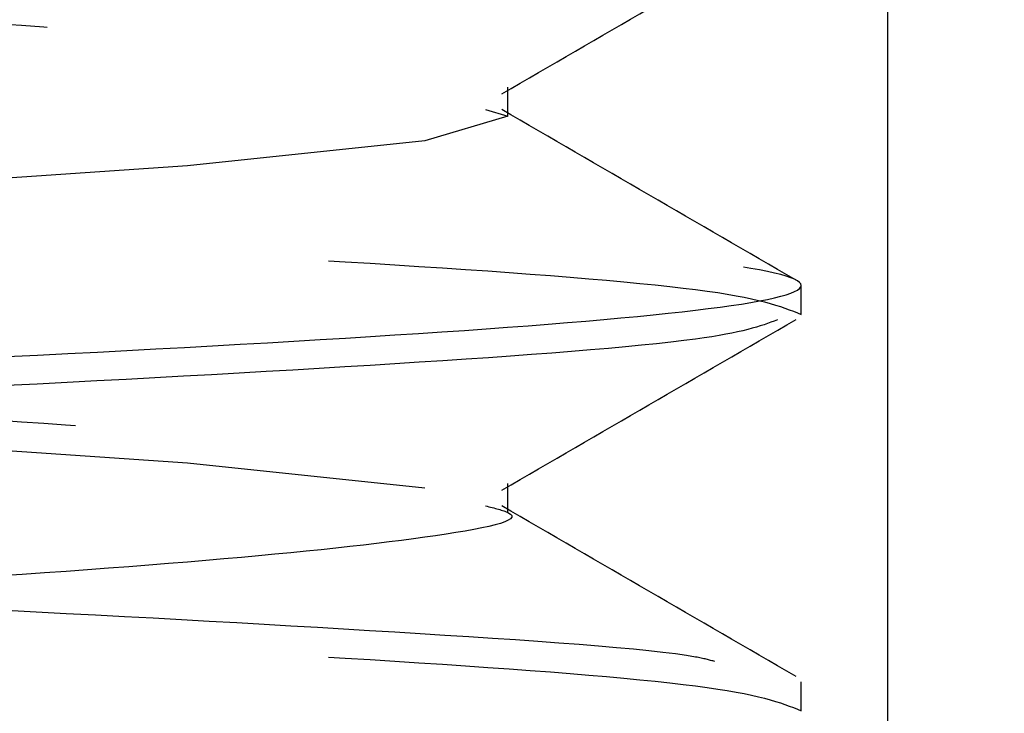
# Model space of a CAD drawing. Header units: inches. Extents: x 1907 to 2452, y -210 to -54.
# Tile 710 of 1056: x 2144.1262 to 2144.2149, y -176.6529 to -176.5904. Entities that reach past the tile are written whole.
import ezdxf

# ---------------------------------------------------------------- set-up
doc = ezdxf.new("R2010")
doc.units = ezdxf.units.IN
doc.header["$LTSCALE"] = 0.5
doc.header["$MEASUREMENT"] = 0
doc.linetypes.add('HIDDEN', pattern=[0.22499999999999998, 0.15, -0.075])
doc.layers.add('SID-M-H', color=4, linetype='HIDDEN')

msp = doc.modelspace()

# ---------------------------------------------------------------- linework, layer by layer
at = {"layer": 'SID-M-H'}
for p, q in [((2144.214886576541, -175.881832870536), (2144.214886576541, -177.411832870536)), ((2144.20440777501, -177.081832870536), (2144.20440777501, -176.211832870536)), ((2144.170176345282, -176.5990798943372), (2144.170176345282, -176.5964757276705)), ((2144.168164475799, -176.5984814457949), (2144.170176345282, -176.5990798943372)), ((2144.170176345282, -176.5990798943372), (2144.162672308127, -176.6013120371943)), ((2144.162672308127, -176.6013120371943), (2144.141302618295, -176.6035441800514)), ((2144.141302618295, -176.6035441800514), (2144.109320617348, -176.6057763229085)), ((2144.19659527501, -176.6169370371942), (2144.19659527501, -176.6143328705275)), ((2144.109320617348, -176.6280977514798), (2144.141302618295, -176.6303298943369)), ((2144.141302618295, -176.6303298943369), (2144.162672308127, -176.632562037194)), ((2144.170176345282, -176.6347941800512), (2144.170176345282, -176.6321900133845)), ((2144.162672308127, -176.632562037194), (2144.162672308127, -176.632562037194)), ((2144.19659527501, -176.6526513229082), (2144.19659527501, -176.6500471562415))]:
    msp.add_line(p, q, dxfattribs=at)
for points, knots in [([(2143.97499658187, -175.8292082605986), (2143.976194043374, -175.8297557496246), (2143.979018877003, -175.8310472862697), (2144.000392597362, -175.8330828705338), (2144.032802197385, -175.8353150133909), (2144.07161820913, -175.837547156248), (2144.110296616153, -175.8397792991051), (2144.143119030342, -175.8420114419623), (2144.165042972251, -175.8442435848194), (2144.172742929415, -175.8464757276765), (2144.165043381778, -175.8487078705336), (2144.143117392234, -175.8509400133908), (2144.110302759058, -175.8531721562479), (2144.071595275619, -175.855404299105), (2144.032887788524, -175.8576364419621), (2144.000073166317, -175.8598685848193), (2143.978147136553, -175.8621007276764), (2143.970447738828, -175.8643328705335), (2143.978147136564, -175.8665650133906), (2144.000073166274, -175.8687971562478), (2144.032887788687, -175.8710292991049), (2144.07159527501, -175.873261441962), (2144.110302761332, -175.8754935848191), (2144.143117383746, -175.8777257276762), (2144.165043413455, -175.8799578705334), (2144.172742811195, -175.8821900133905), (2144.165043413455, -175.8844221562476), (2144.143117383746, -175.8866542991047), (2144.110302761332, -175.8888864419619), (2144.07159527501, -175.891118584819), (2144.032887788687, -175.8933507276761), (2144.000073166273, -175.8955828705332), (2143.978147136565, -175.8978150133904), (2143.970447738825, -175.9000471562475), (2143.978147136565, -175.9022792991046), (2144.000073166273, -175.9045114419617), (2144.032887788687, -175.9067435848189), (2144.07159527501, -175.908975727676), (2144.110302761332, -175.9112078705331), (2144.143117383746, -175.9134400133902), (2144.165043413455, -175.9156721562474), (2144.172742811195, -175.9179042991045), (2144.165043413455, -175.9201364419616), (2144.143117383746, -175.9223685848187), (2144.110302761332, -175.9246007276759), (2144.07159527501, -175.926832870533), (2144.032887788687, -175.9290650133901), (2144.000073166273, -175.9312971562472), (2143.978147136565, -175.9335292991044), (2143.970447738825, -175.9357614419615), (2143.978147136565, -175.9379935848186), (2144.000073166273, -175.9402257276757), (2144.032887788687, -175.9424578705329), (2144.07159527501, -175.94469001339), (2144.110302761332, -175.9469221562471), (2144.143117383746, -175.9491542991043), (2144.165043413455, -175.9513864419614), (2144.172742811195, -175.9536185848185), (2144.165043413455, -175.9558507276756), (2144.143117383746, -175.9580828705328), (2144.110302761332, -175.9603150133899), (2144.07159527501, -175.962547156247), (2144.032887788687, -175.9647792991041), (2144.000073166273, -175.9670114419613), (2143.978147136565, -175.9692435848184), (2143.970447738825, -175.9714757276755), (2143.978147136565, -175.9737078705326), (2144.000073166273, -175.9759400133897), (2144.032887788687, -175.9781721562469), (2144.07159527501, -175.980404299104), (2144.110302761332, -175.9826364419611), (2144.143117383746, -175.9848685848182), (2144.165043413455, -175.9871007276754), (2144.172742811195, -175.9893328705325), (2144.165043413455, -175.9915650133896), (2144.143117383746, -175.9937971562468), (2144.110302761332, -175.9960292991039), (2144.07159527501, -175.998261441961), (2144.032887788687, -176.0004935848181), (2144.000073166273, -176.0027257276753), (2143.978147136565, -176.0049578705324), (2143.970447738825, -176.0071900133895), (2143.978147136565, -176.0094221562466), (2144.000073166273, -176.0116542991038), (2144.032887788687, -176.0138864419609), (2144.07159527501, -176.016118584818), (2144.110302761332, -176.0183507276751), (2144.143117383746, -176.0205828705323), (2144.165043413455, -176.0228150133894), (2144.172742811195, -176.0250471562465), (2144.165043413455, -176.0272792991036), (2144.143117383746, -176.0295114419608), (2144.110302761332, -176.0317435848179), (2144.07159527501, -176.033975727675), (2144.032887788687, -176.0362078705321), (2144.000073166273, -176.0384400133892), (2143.978147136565, -176.0406721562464), (2143.970447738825, -176.0429042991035), (2143.978147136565, -176.0451364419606), (2144.000073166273, -176.0473685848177), (2144.032887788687, -176.0496007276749), (2144.07159527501, -176.051832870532), (2144.110302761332, -176.0540650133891), (2144.143117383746, -176.0562971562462), (2144.165043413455, -176.0585292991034), (2144.172742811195, -176.0607614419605), (2144.165043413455, -176.0629935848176), (2144.143117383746, -176.0652257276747), (2144.110302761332, -176.0674578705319), (2144.07159527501, -176.069690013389), (2144.032887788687, -176.0719221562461), (2144.000073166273, -176.0741542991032), (2143.978147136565, -176.0763864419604), (2143.970447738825, -176.0786185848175), (2143.978147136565, -176.0808507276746), (2144.000073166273, -176.0830828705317), (2144.032887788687, -176.0853150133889), (2144.07159527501, -176.087547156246), (2144.110302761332, -176.0897792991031), (2144.143117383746, -176.0920114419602), (2144.165043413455, -176.0942435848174), (2144.172742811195, -176.0964757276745), (2144.165043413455, -176.0987078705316), (2144.143117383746, -176.1009400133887), (2144.110302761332, -176.1031721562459), (2144.07159527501, -176.105404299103), (2144.032887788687, -176.1076364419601), (2144.000073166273, -176.1098685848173), (2143.978147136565, -176.1121007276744), (2143.970447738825, -176.1143328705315), (2143.978147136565, -176.1165650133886), (2144.000073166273, -176.1187971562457), (2144.032887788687, -176.1210292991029), (2144.07159527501, -176.12326144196), (2144.110302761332, -176.1254935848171), (2144.143117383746, -176.1277257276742), (2144.165043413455, -176.1299578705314), (2144.172742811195, -176.1321900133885), (2144.165043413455, -176.1344221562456), (2144.143117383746, -176.1366542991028), (2144.110302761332, -176.1388864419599), (2144.07159527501, -176.141118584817), (2144.032887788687, -176.1433507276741), (2144.000073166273, -176.1455828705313), (2143.978147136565, -176.1478150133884), (2143.970447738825, -176.1500471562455), (2143.978147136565, -176.1522792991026), (2144.000073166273, -176.1545114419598), (2144.032887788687, -176.1567435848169), (2144.07159527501, -176.158975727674), (2144.110302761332, -176.1612078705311), (2144.143117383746, -176.1634400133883), (2144.165043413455, -176.1656721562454), (2144.172742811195, -176.1679042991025), (2144.165043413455, -176.1701364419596), (2144.143117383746, -176.1723685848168), (2144.110302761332, -176.1746007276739), (2144.07159527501, -176.176832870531), (2144.032887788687, -176.1790650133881), (2144.000073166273, -176.1812971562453), (2143.978147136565, -176.1835292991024), (2143.970447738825, -176.1857614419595), (2143.978147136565, -176.1879935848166), (2144.000073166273, -176.1902257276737), (2144.032887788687, -176.1924578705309), (2144.07159527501, -176.194690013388), (2144.110302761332, -176.1969221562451), (2144.143117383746, -176.1991542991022), (2144.165043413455, -176.2013864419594), (2144.172742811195, -176.2036185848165), (2144.165043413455, -176.2058507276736), (2144.143117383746, -176.2080828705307), (2144.110302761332, -176.2103150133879), (2144.07159527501, -176.212547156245), (2144.032887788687, -176.2147792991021), (2144.000073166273, -176.2170114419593), (2143.978147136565, -176.2192435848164), (2143.970447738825, -176.2214757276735), (2143.978147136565, -176.2237078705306), (2144.000073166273, -176.2259400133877), (2144.032887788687, -176.2281721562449), (2144.07159527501, -176.230404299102), (2144.110302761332, -176.2326364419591), (2144.143117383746, -176.2348685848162), (2144.165043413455, -176.2371007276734), (2144.172742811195, -176.2393328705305), (2144.165043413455, -176.2415650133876), (2144.143117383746, -176.2437971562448), (2144.110302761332, -176.2460292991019), (2144.07159527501, -176.248261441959), (2144.032887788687, -176.2504935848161), (2144.000073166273, -176.2527257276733), (2143.978147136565, -176.2549578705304), (2143.970447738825, -176.2571900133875), (2143.978147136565, -176.2594221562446), (2144.000073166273, -176.2616542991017), (2144.032887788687, -176.2638864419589), (2144.07159527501, -176.266118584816), (2144.110302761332, -176.2683507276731), (2144.143117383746, -176.2705828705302), (2144.165043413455, -176.2728150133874), (2144.172742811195, -176.2750471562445), (2144.165043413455, -176.2772792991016), (2144.143117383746, -176.2795114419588), (2144.110302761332, -176.2817435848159), (2144.07159527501, -176.283975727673), (2144.032887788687, -176.2862078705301), (2144.000073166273, -176.2884400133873), (2143.978147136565, -176.2906721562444), (2143.970447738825, -176.2929042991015), (2143.978147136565, -176.2951364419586), (2144.000073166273, -176.2973685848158), (2144.032887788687, -176.2996007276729), (2144.07159527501, -176.30183287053), (2144.110302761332, -176.3040650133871), (2144.143117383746, -176.3062971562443), (2144.165043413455, -176.3085292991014), (2144.172742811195, -176.3107614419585), (2144.165043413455, -176.3129935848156), (2144.143117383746, -176.3152257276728), (2144.110302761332, -176.3174578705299), (2144.07159527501, -176.319690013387), (2144.032887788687, -176.3219221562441), (2144.000073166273, -176.3241542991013), (2143.978147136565, -176.3263864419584), (2143.970447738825, -176.3286185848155), (2143.978147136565, -176.3308507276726), (2144.000073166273, -176.3330828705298), (2144.032887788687, -176.3353150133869), (2144.07159527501, -176.337547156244), (2144.110302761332, -176.3397792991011), (2144.143117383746, -176.3420114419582), (2144.165043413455, -176.3442435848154), (2144.172742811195, -176.3464757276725), (2144.165043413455, -176.3487078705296), (2144.143117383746, -176.3509400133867), (2144.110302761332, -176.3531721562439), (2144.07159527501, -176.355404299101), (2144.032887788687, -176.3576364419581), (2144.000073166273, -176.3598685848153), (2143.978147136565, -176.3621007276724), (2143.970447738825, -176.3643328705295), (2143.978147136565, -176.3665650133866), (2144.000073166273, -176.3687971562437), (2144.032887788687, -176.3710292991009), (2144.07159527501, -176.373261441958), (2144.110302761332, -176.3754935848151), (2144.143117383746, -176.3777257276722), (2144.165043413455, -176.3799578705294), (2144.172742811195, -176.3821900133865), (2144.165043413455, -176.3844221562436), (2144.143117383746, -176.3866542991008), (2144.110302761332, -176.3888864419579), (2144.07159527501, -176.391118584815), (2144.032887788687, -176.3933507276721), (2144.000073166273, -176.3955828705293), (2143.978147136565, -176.3978150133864), (2143.970447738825, -176.4000471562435), (2143.978147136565, -176.4022792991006), (2144.000073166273, -176.4045114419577), (2144.032887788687, -176.4067435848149), (2144.07159527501, -176.408975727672), (2144.110302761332, -176.4112078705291), (2144.143117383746, -176.4134400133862), (2144.165043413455, -176.4156721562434), (2144.172742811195, -176.4179042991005), (2144.165043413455, -176.4201364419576), (2144.143117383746, -176.4223685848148), (2144.110302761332, -176.4246007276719), (2144.07159527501, -176.426832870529), (2144.032887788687, -176.4290650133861), (2144.000073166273, -176.4312971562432), (2143.978147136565, -176.4335292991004), (2143.970447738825, -176.4357614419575), (2143.978147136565, -176.4379935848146), (2144.000073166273, -176.4402257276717), (2144.032887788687, -176.4424578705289), (2144.07159527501, -176.444690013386), (2144.110302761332, -176.4469221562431), (2144.143117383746, -176.4491542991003), (2144.165043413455, -176.4513864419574), (2144.172742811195, -176.4536185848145), (2144.165043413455, -176.4558507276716), (2144.143117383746, -176.4580828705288), (2144.110302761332, -176.4603150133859), (2144.07159527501, -176.462547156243), (2144.032887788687, -176.4647792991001), (2144.000073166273, -176.4670114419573), (2143.978147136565, -176.4692435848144), (2143.970447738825, -176.4714757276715), (2143.978147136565, -176.4737078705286), (2144.000073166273, -176.4759400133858), (2144.032887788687, -176.4781721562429), (2144.07159527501, -176.4804042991), (2144.110302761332, -176.4826364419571), (2144.143117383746, -176.4848685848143), (2144.165043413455, -176.4871007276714), (2144.172742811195, -176.4893328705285), (2144.165043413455, -176.4915650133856), (2144.143117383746, -176.4937971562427), (2144.110302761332, -176.4960292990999), (2144.07159527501, -176.498261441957), (2144.032887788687, -176.5004935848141), (2144.000073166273, -176.5027257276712), (2143.978147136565, -176.5049578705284), (2143.970447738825, -176.5071900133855), (2143.978147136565, -176.5094221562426), (2144.000073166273, -176.5116542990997), (2144.032887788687, -176.5138864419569), (2144.07159527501, -176.516118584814), (2144.110302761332, -176.5183507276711), (2144.143117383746, -176.5205828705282), (2144.165043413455, -176.5228150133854), (2144.172742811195, -176.5250471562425), (2144.165043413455, -176.5272792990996), (2144.143117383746, -176.5295114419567), (2144.110302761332, -176.5317435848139), (2144.07159527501, -176.533975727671), (2144.032887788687, -176.5362078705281), (2144.000073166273, -176.5384400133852), (2143.978147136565, -176.5406721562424), (2143.970447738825, -176.5429042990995), (2143.978147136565, -176.5451364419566), (2144.000073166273, -176.5473685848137), (2144.032887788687, -176.5496007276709), (2144.07159527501, -176.551832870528), (2144.110302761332, -176.5540650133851), (2144.143117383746, -176.5562971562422), (2144.165043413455, -176.5585292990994), (2144.172742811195, -176.5607614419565), (2144.165043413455, -176.5629935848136), (2144.143117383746, -176.5652257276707), (2144.110302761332, -176.5674578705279), (2144.07159527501, -176.569690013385), (2144.032887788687, -176.5719221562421), (2144.000073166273, -176.5741542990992), (2143.978147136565, -176.5763864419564), (2143.970447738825, -176.5786185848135), (2143.978147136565, -176.5808507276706), (2144.000073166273, -176.5830828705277), (2144.032887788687, -176.5853150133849), (2144.07159527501, -176.587547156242), (2144.110302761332, -176.5897792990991), (2144.143117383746, -176.5920114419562), (2144.165043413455, -176.5942435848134), (2144.172742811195, -176.5964757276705), (2144.165043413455, -176.5987078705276), (2144.143117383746, -176.6009400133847), (2144.110302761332, -176.6031721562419), (2144.07159527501, -176.605404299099), (2144.032887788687, -176.6076364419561), (2144.000073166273, -176.6098685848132), (2143.978147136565, -176.6121007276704), (2143.970447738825, -176.6143328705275), (2143.978147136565, -176.6165650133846), (2144.000073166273, -176.6187971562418), (2144.032887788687, -176.6210292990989), (2144.07159527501, -176.623261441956), (2144.110302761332, -176.6254935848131), (2144.143117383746, -176.6277257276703), (2144.165043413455, -176.6299578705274), (2144.172742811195, -176.6321900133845), (2144.165043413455, -176.6344221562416), (2144.143117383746, -176.6366542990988), (2144.110302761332, -176.6388864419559), (2144.07159527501, -176.641118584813), (2144.032887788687, -176.6433507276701), (2144.000073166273, -176.6455828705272), (2143.978147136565, -176.6478150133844), (2143.970447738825, -176.6500471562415), (2143.978147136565, -176.6522792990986), (2144.000073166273, -176.6545114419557), (2144.032887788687, -176.6567435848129), (2144.07159527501, -176.65897572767), (2144.110302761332, -176.6612078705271), (2144.143117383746, -176.6634400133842), (2144.165043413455, -176.6656721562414), (2144.172742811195, -176.6679042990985), (2144.165043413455, -176.6701364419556), (2144.143117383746, -176.6723685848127), (2144.110302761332, -176.6746007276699), (2144.07159527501, -176.676832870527), (2144.032887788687, -176.6790650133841), (2144.000073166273, -176.6812971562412), (2143.978147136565, -176.6835292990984), (2143.970447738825, -176.6857614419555), (2143.978147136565, -176.6879935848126), (2144.000073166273, -176.6902257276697), (2144.032887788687, -176.6924578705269), (2144.07159527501, -176.694690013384), (2144.110302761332, -176.6969221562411), (2144.143117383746, -176.6991542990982), (2144.165043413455, -176.7013864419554), (2144.172742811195, -176.7036185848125), (2144.165043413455, -176.7058507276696), (2144.143117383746, -176.7080828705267), (2144.110302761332, -176.7103150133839), (2144.07159527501, -176.712547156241), (2144.032887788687, -176.7147792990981), (2144.000073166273, -176.7170114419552), (2143.978147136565, -176.7192435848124), (2143.970447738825, -176.7214757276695), (2143.978147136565, -176.7237078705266), (2144.000073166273, -176.7259400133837), (2144.032887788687, -176.7281721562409), (2144.07159527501, -176.730404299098), (2144.110302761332, -176.7326364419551), (2144.143117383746, -176.7348685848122), (2144.165043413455, -176.7371007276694), (2144.172742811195, -176.7393328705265), (2144.165043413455, -176.7415650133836), (2144.143117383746, -176.7437971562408), (2144.110302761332, -176.7460292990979), (2144.07159527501, -176.748261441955), (2144.032887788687, -176.7504935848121), (2144.000073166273, -176.7527257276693), (2143.978147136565, -176.7549578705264), (2143.970447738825, -176.7571900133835), (2143.978147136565, -176.7594221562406), (2144.000073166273, -176.7616542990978), (2144.032887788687, -176.7638864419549), (2144.07159527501, -176.766118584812), (2144.110302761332, -176.7683507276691), (2144.143117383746, -176.7705828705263), (2144.165043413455, -176.7728150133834), (2144.172742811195, -176.7750471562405), (2144.165043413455, -176.7772792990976), (2144.143117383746, -176.7795114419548), (2144.110302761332, -176.7817435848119), (2144.07159527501, -176.783975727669), (2144.032887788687, -176.7862078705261), (2144.000073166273, -176.7884400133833), (2143.978147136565, -176.7906721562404), (2143.970447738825, -176.7929042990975), (2143.978147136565, -176.7951364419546), (2144.000073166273, -176.7973685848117), (2144.032887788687, -176.7996007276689), (2144.07159527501, -176.801832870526), (2144.110302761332, -176.8040650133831), (2144.143117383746, -176.8062971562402), (2144.165043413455, -176.8085292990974), (2144.172742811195, -176.8107614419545), (2144.165043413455, -176.8129935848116), (2144.143117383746, -176.8152257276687), (2144.110302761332, -176.8174578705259), (2144.07159527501, -176.819690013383), (2144.032887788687, -176.8219221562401), (2144.000073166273, -176.8241542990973), (2143.978147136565, -176.8263864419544), (2143.970447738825, -176.8286185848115), (2143.978147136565, -176.8308507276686), (2144.000073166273, -176.8330828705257), (2144.032887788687, -176.8353150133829), (2144.07159527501, -176.83754715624), (2144.110302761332, -176.8397792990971), (2144.143117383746, -176.8420114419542), (2144.165043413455, -176.8442435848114), (2144.172742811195, -176.8464757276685), (2144.165043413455, -176.8487078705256), (2144.143117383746, -176.8509400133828), (2144.110302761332, -176.8531721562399), (2144.07159527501, -176.855404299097), (2144.032887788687, -176.8576364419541), (2144.000073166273, -176.8598685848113), (2143.978147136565, -176.8621007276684), (2143.970447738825, -176.8643328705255), (2143.978147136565, -176.8665650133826), (2144.000073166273, -176.8687971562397), (2144.032887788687, -176.8710292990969), (2144.07159527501, -176.873261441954), (2144.110302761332, -176.8754935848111), (2144.143117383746, -176.8777257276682), (2144.165043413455, -176.8799578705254), (2144.172742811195, -176.8821900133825), (2144.165043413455, -176.8844221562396), (2144.143117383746, -176.8866542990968), (2144.110302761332, -176.8888864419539), (2144.07159527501, -176.891118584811), (2144.032887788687, -176.8933507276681), (2144.000073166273, -176.8955828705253), (2143.978147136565, -176.8978150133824), (2143.970447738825, -176.9000471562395), (2143.978147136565, -176.9022792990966), (2144.000073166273, -176.9045114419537), (2144.032887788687, -176.9067435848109), (2144.07159527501, -176.908975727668), (2144.110302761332, -176.9112078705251), (2144.143117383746, -176.9134400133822), (2144.165043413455, -176.9156721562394), (2144.172742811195, -176.9179042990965), (2144.165043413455, -176.9201364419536), (2144.143117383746, -176.9223685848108), (2144.110302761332, -176.9246007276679), (2144.07159527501, -176.926832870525), (2144.032887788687, -176.9290650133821), (2144.000073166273, -176.9312971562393), (2143.978147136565, -176.9335292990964), (2143.970447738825, -176.9357614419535), (2143.978147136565, -176.9379935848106), (2144.000073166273, -176.9402257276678), (2144.032887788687, -176.9424578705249), (2144.07159527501, -176.944690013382), (2144.110302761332, -176.9469221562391), (2144.143117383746, -176.9491542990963), (2144.165043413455, -176.9513864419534), (2144.172742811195, -176.9536185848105), (2144.165043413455, -176.9558507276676), (2144.143117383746, -176.9580828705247), (2144.110302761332, -176.9603150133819), (2144.07159527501, -176.962547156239), (2144.032887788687, -176.9647792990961), (2144.000073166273, -176.9670114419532), (2143.978147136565, -176.9692435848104), (2143.970447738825, -176.9714757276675), (2143.978147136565, -176.9737078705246), (2144.000073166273, -176.9759400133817), (2144.032887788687, -176.9781721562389), (2144.07159527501, -176.980404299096), (2144.110302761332, -176.9826364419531), (2144.143117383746, -176.9848685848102), (2144.165043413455, -176.9871007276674), (2144.172742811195, -176.9893328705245), (2144.165043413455, -176.9915650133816), (2144.143117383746, -176.9937971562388), (2144.110302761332, -176.9960292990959), (2144.07159527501, -176.998261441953), (2144.032887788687, -177.0004935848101), (2144.000073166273, -177.0027257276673), (2143.978147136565, -177.0049578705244), (2143.970447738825, -177.0071900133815), (2143.978147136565, -177.0094221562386), (2144.000073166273, -177.0116542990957), (2144.032887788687, -177.0138864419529), (2144.07159527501, -177.01611858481), (2144.110302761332, -177.0183507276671), (2144.143117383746, -177.0205828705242), (2144.165043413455, -177.0228150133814), (2144.172742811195, -177.0250471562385), (2144.165043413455, -177.0272792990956), (2144.143117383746, -177.0295114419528), (2144.110302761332, -177.0317435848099), (2144.07159527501, -177.033975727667), (2144.032887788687, -177.0362078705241), (2144.000073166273, -177.0384400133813), (2143.978147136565, -177.0406721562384), (2143.970447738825, -177.0429042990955), (2143.978147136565, -177.0451364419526), (2144.000073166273, -177.0473685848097), (2144.032887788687, -177.0496007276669), (2144.07159527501, -177.051832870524), (2144.110302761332, -177.0540650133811), (2144.143117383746, -177.0562971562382), (2144.165043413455, -177.0585292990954), (2144.172742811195, -177.0607614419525), (2144.165043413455, -177.0629935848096), (2144.143117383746, -177.0652257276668), (2144.110302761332, -177.0674578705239), (2144.07159527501, -177.069690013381), (2144.032887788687, -177.0719221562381), (2144.000073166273, -177.0741542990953), (2143.978147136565, -177.0763864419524), (2143.970447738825, -177.0786185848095), (2143.978147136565, -177.0808507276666), (2144.000073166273, -177.0830828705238), (2144.032887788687, -177.0853150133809), (2144.07159527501, -177.087547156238), (2144.110302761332, -177.0897792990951), (2144.143117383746, -177.0920114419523), (2144.165043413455, -177.0942435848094), (2144.172742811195, -177.0964757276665), (2144.165043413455, -177.0987078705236), (2144.143117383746, -177.1009400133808), (2144.110302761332, -177.1031721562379), (2144.07159527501, -177.105404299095), (2144.032887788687, -177.1076364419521), (2144.000073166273, -177.1098685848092), (2143.978147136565, -177.1121007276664), (2143.970447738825, -177.1143328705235), (2143.978147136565, -177.1165650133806), (2144.000073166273, -177.1187971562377), (2144.032887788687, -177.1210292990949), (2144.07159527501, -177.123261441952), (2144.110302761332, -177.1254935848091), (2144.143117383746, -177.1277257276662), (2144.165043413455, -177.1299578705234), (2144.172742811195, -177.1321900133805), (2144.165043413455, -177.1344221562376), (2144.143117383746, -177.1366542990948), (2144.110302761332, -177.1388864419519), (2144.07159527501, -177.141118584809), (2144.032887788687, -177.1433507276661), (2144.000073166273, -177.1455828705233), (2143.978147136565, -177.1478150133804), (2143.970447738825, -177.1500471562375), (2143.978147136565, -177.1522792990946), (2144.000073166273, -177.1545114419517), (2144.032887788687, -177.1567435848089), (2144.07159527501, -177.158975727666), (2144.110302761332, -177.1612078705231), (2144.143117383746, -177.1634400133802), (2144.165043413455, -177.1656721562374), (2144.172742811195, -177.1679042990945), (2144.165043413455, -177.1701364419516), (2144.143117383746, -177.1723685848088), (2144.110302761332, -177.1746007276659), (2144.07159527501, -177.176832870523), (2144.032887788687, -177.1790650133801), (2144.000073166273, -177.1812971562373), (2143.978147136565, -177.1835292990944), (2143.970447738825, -177.1857614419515), (2143.978147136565, -177.1879935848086), (2144.000073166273, -177.1902257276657), (2144.032887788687, -177.1924578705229), (2144.07159527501, -177.19469001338), (2144.110302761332, -177.1969221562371), (2144.143117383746, -177.1991542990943), (2144.165043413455, -177.2013864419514), (2144.172742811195, -177.2036185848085), (2144.165043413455, -177.2058507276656), (2144.143117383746, -177.2080828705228), (2144.110302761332, -177.2103150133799), (2144.07159527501, -177.212547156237), (2144.032887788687, -177.2147792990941), (2144.000073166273, -177.2170114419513), (2143.978147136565, -177.2192435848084), (2143.970447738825, -177.2214757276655), (2143.978147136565, -177.2237078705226), (2144.000073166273, -177.2259400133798), (2144.032887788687, -177.2281721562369), (2144.07159527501, -177.230404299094), (2144.110302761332, -177.2326364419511), (2144.143117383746, -177.2348685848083), (2144.165043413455, -177.2371007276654), (2144.172742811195, -177.2393328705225), (2144.165043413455, -177.2415650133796), (2144.143117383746, -177.2437971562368), (2144.110302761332, -177.2460292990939), (2144.07159527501, -177.248261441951), (2144.032887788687, -177.2504935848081), (2144.000073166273, -177.2527257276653), (2143.978147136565, -177.2549578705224), (2143.970447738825, -177.2571900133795), (2143.978147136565, -177.2594221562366), (2144.000073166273, -177.2616542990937), (2144.032887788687, -177.2638864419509), (2144.07159527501, -177.266118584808), (2144.110302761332, -177.2683507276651), (2144.143117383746, -177.2705828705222), (2144.165043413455, -177.2728150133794), (2144.172742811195, -177.2750471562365), (2144.165043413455, -177.2772792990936), (2144.143117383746, -177.2795114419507), (2144.110302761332, -177.2817435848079), (2144.07159527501, -177.283975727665), (2144.032887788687, -177.2862078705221), (2144.000073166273, -177.2884400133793), (2143.978147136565, -177.2906721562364), (2143.970447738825, -177.2929042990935), (2143.978147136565, -177.2951364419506), (2144.000073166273, -177.2973685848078), (2144.032887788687, -177.2996007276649), (2144.07159527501, -177.301832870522), (2144.110302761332, -177.3040650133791), (2144.143117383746, -177.3062971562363), (2144.165043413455, -177.3085292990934), (2144.172742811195, -177.3107614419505), (2144.165043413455, -177.3129935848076), (2144.143117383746, -177.3152257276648), (2144.110302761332, -177.3174578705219), (2144.07159527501, -177.319690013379), (2144.032887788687, -177.3219221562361), (2144.000073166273, -177.3241542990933), (2143.978147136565, -177.3263864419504), (2143.970447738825, -177.3286185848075), (2143.978147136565, -177.3308507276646), (2144.000073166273, -177.3330828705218), (2144.032887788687, -177.3353150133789), (2144.07159527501, -177.337547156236), (2144.110302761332, -177.3397792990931), (2144.143117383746, -177.3420114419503), (2144.165043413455, -177.3442435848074), (2144.172742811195, -177.3464757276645), (2144.165043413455, -177.3487078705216), (2144.143117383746, -177.3509400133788), (2144.110302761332, -177.3531721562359), (2144.07159527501, -177.355404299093), (2144.032887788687, -177.3576364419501), (2144.000073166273, -177.3598685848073), (2143.978147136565, -177.3621007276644), (2143.970447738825, -177.3643328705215), (2143.978147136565, -177.3665650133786), (2144.000073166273, -177.3687971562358), (2144.032887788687, -177.3710292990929), (2144.07159527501, -177.37326144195), (2144.110302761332, -177.3754935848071), (2144.143117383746, -177.3777257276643), (2144.165043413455, -177.3799578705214), (2144.172742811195, -177.3821900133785), (2144.165043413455, -177.3844221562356), (2144.143117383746, -177.3866542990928), (2144.110302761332, -177.3888864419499), (2144.07159527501, -177.391118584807), (2144.032887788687, -177.3933507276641), (2144.000073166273, -177.3955828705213), (2143.978147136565, -177.3978150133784), (2143.970447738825, -177.4000471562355), (2143.978147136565, -177.4022792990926), (2144.000073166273, -177.4045114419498), (2144.032887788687, -177.4067435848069), (2144.07159527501, -177.408975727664), (2144.110302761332, -177.4112078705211), (2144.143117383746, -177.4134400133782), (2144.165043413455, -177.4156721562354), (2144.172742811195, -177.4179042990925), (2144.165043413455, -177.4201364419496), (2144.143117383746, -177.4223685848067), (2144.110302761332, -177.4246007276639), (2144.07159527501, -177.426832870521), (2144.032887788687, -177.4290650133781), (2144.000073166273, -177.4312971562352), (2143.978147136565, -177.4335292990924), (2143.970447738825, -177.4357614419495), (2143.978147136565, -177.4379935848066), (2144.000073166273, -177.4402257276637), (2144.032887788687, -177.4424578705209), (2144.07159527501, -177.444690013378), (2144.110302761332, -177.4469221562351), (2144.143117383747, -177.4491542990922), (2144.165043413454, -177.4513864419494), (2144.172742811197, -177.4536185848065), (2144.165043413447, -177.4558507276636), (2144.143117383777, -177.4580828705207), (2144.110302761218, -177.460315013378), (2144.071595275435, -177.4625471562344), (2144.032887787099, -177.4647792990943), (2144.000073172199, -177.4670114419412), (2143.97814711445, -177.4692435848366), (2143.970447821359, -177.4714757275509), (2143.978146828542, -177.473707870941), (2144.000074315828, -177.4759400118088), (2144.032883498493, -177.4781721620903), (2144.071611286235, -177.4804042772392), (2144.110243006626, -177.482636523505), (2144.143340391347, -177.4848682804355), (2144.164211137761, -177.4871018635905), (2144.172991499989, -177.4887818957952), (2144.168837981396, -177.4897264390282), (2144.16797199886, -177.4899233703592)], [0, 0, 0, 0, 0.0009890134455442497, 0.002333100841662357, 0.003677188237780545, 0.005021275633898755, 0.006365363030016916, 0.007709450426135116, 0.009053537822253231, 0.01039762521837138, 0.01174171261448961, 0.01308580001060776, 0.01442988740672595, 0.0157739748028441, 0.01711806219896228, 0.01846214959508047, 0.01980623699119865, 0.02115032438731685, 0.02249441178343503, 0.02383849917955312, 0.0251825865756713, 0.02652667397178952, 0.02787076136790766, 0.02921484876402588, 0.03055893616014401, 0.03190302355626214, 0.03324711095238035, 0.03459119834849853, 0.03593528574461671, 0.03727937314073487, 0.03862346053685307, 0.03996754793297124, 0.04131163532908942, 0.04265572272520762, 0.04399981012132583, 0.0453438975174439, 0.04668798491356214, 0.0480320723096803, 0.04937615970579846, 0.05072024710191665, 0.05206433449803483, 0.05340842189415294, 0.05475250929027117, 0.05609659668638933, 0.05744068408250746, 0.05878477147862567, 0.0601288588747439, 0.06147294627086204, 0.06281703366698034, 0.06416112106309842, 0.06550520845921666, 0.0668492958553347, 0.06819338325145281, 0.06953747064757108, 0.07088155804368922, 0.07222564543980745, 0.0735697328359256, 0.07491382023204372, 0.07625790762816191, 0.07760199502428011, 0.07894608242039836, 0.08029016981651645, 0.08163425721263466, 0.08297834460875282, 0.084322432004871, 0.0856665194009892, 0.08701060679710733, 0.08835469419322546, 0.08969878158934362, 0.09104286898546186, 0.09238695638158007, 0.09373104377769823, 0.09507513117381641, 0.09641921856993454, 0.09776330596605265, 0.09910739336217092, 0.1004514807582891, 0.1017955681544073, 0.1031396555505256, 0.1044837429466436, 0.1058278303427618, 0.10717191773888, 0.108516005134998, 0.1098600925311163, 0.1112041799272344, 0.1125482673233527, 0.1138923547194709, 0.115236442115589, 0.1165805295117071, 0.1179246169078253, 0.1192687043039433, 0.1206127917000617, 0.1219568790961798, 0.1233009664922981, 0.1246450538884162, 0.1259891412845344, 0.1273332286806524, 0.1286773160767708, 0.130021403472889, 0.1313654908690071, 0.1327095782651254, 0.1340536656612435, 0.1353977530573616, 0.1367418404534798, 0.1380859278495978, 0.1394300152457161, 0.1407741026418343, 0.1421181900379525, 0.1434622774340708, 0.1448063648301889, 0.146150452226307, 0.1474945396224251, 0.1488386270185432, 0.1501827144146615, 0.1515268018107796, 0.1528708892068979, 0.1542149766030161, 0.1555590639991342, 0.1569031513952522, 0.1582472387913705, 0.1595913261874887, 0.1609354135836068, 0.1622795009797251, 0.1636235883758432, 0.1649676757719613, 0.1663117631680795, 0.1676558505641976, 0.1689999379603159, 0.170344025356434, 0.1716881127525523, 0.1730322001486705, 0.1743762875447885, 0.1757203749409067, 0.1770644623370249, 0.1784085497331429, 0.1797526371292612, 0.1810967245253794, 0.1824408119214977, 0.1837848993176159, 0.185128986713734, 0.186473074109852, 0.1878171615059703, 0.1891612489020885, 0.1905053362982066, 0.1918494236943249, 0.193193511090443, 0.1945375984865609, 0.1958816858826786, 0.1972257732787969, 0.1985698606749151, 0.1999139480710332, 0.2012580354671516, 0.2026021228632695, 0.203946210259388, 0.2052902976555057, 0.2066343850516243, 0.2079784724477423, 0.2093225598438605, 0.2106666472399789, 0.2120107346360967, 0.2133548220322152, 0.2146989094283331, 0.2160429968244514, 0.2173870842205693, 0.2187311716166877, 0.2200752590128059, 0.2214193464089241, 0.2227634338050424, 0.2241075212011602, 0.2254516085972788, 0.2267956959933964, 0.2281397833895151, 0.229483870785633, 0.2308279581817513, 0.2321720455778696, 0.2335161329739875, 0.2348602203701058, 0.2362043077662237, 0.2375483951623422, 0.2388924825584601, 0.2402365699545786, 0.2415806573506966, 0.2429247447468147, 0.244268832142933, 0.2456129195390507, 0.2469570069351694, 0.2483010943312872, 0.2496451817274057, 0.2509892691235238, 0.2523333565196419, 0.2536774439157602, 0.2550215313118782, 0.2563656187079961, 0.2577097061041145, 0.2590537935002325, 0.2603978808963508, 0.2617419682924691, 0.2630860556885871, 0.2644301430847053, 0.2657742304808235, 0.2671183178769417, 0.2684624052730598, 0.2698064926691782, 0.2711505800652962, 0.2724946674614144, 0.2738387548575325, 0.2751828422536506, 0.2765269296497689, 0.277871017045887, 0.2792151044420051, 0.2805591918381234, 0.2819032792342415, 0.2832473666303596, 0.284591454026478, 0.2859355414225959, 0.2872796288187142, 0.2886237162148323, 0.2899678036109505, 0.2913118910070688, 0.2926559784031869, 0.2940000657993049, 0.2953441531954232, 0.2966882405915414, 0.2980323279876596, 0.2993764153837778, 0.3007205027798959, 0.3020645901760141, 0.3034086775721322, 0.3047527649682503, 0.3060968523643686, 0.3074409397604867, 0.3087850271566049, 0.3101291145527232, 0.3114732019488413, 0.3128172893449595, 0.3141613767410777, 0.3155054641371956, 0.316849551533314, 0.318193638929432, 0.3195377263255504, 0.3208818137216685, 0.3222259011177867, 0.3235699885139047, 0.3249140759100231, 0.3262581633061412, 0.3276022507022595, 0.3289463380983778, 0.3302904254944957, 0.3316345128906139, 0.332978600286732, 0.33432268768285, 0.3356667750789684, 0.3370108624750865, 0.3383549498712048, 0.339699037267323, 0.3410431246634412, 0.3423872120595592, 0.3437312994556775, 0.3450753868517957, 0.3464194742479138, 0.3477635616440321, 0.3491076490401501, 0.3504517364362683, 0.3517958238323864, 0.3531399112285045, 0.3544839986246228, 0.355828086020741, 0.3571721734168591, 0.3585162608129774, 0.3598603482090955, 0.3612044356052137, 0.3625485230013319, 0.3638926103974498, 0.3652366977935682, 0.3665807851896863, 0.3679248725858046, 0.3692689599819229, 0.370613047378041, 0.3719571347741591, 0.3733012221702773, 0.3746453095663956, 0.3759893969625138, 0.377333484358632, 0.3786775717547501, 0.3800216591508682, 0.3813657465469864, 0.3827098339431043, 0.3840539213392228, 0.3853980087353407, 0.3867420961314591, 0.3880861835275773, 0.3894302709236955, 0.3907743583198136, 0.3921184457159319, 0.3934625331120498, 0.3948066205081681, 0.3961507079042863, 0.3974947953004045, 0.3988388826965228, 0.4001829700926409, 0.4015270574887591, 0.4028711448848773, 0.4042152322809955, 0.4055593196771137, 0.406903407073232, 0.40824749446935, 0.4095915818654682, 0.4109356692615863, 0.4122797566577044, 0.4136238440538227, 0.4149679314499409, 0.416312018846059, 0.4176561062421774, 0.4190001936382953, 0.4203442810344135, 0.4216883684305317, 0.4230324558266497, 0.4243765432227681, 0.4257206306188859, 0.4270647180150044, 0.4284088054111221, 0.4297528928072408, 0.4310969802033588, 0.4324410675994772, 0.4337851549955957, 0.4351292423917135, 0.4364733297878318, 0.4378174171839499, 0.439161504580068, 0.4405055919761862, 0.4418496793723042, 0.4431937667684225, 0.4445378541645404, 0.445881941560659, 0.4472260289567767, 0.4485701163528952, 0.4499142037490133, 0.4512582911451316, 0.45260237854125, 0.4539464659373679, 0.4552905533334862, 0.4566346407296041, 0.4579787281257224, 0.4593228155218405, 0.4606669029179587, 0.462010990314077, 0.4633550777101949, 0.4646991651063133, 0.4660432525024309, 0.4673873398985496, 0.4687314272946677, 0.470075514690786, 0.4714196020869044, 0.4727636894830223, 0.4741077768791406, 0.4754518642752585, 0.4767959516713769, 0.478140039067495, 0.4794841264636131, 0.4808282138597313, 0.4821723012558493, 0.4835163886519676, 0.4848604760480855, 0.486204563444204, 0.4875486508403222, 0.4888927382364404, 0.4902368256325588, 0.4915809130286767, 0.4929250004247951, 0.4942690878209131, 0.4956131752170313, 0.4969572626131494, 0.4983013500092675, 0.4996454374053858, 0.5009895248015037, 0.5023336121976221, 0.5036776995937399, 0.5050217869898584, 0.5063658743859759, 0.5077099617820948, 0.5090540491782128, 0.5103981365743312, 0.5117422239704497, 0.5130863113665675, 0.5144303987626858, 0.5157744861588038, 0.5171185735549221, 0.5184626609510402, 0.5198067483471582, 0.5211508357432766, 0.5224949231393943, 0.5238390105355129, 0.5251830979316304, 0.5265271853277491, 0.5278712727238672, 0.5292153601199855, 0.530559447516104, 0.5319035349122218, 0.5332476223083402, 0.534591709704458, 0.5359357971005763, 0.5372798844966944, 0.5386239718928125, 0.5399680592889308, 0.5413121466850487, 0.5426562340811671, 0.5440003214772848, 0.5453444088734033, 0.5466884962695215, 0.5480325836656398, 0.5493766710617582, 0.5507207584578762, 0.5520648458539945, 0.5534089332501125, 0.5547530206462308, 0.5560971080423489, 0.5574411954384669, 0.5587852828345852, 0.5601293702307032, 0.5614734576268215, 0.5628175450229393, 0.5641616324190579, 0.5655057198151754, 0.5668498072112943, 0.5681938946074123, 0.5695379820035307, 0.570882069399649, 0.5722261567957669, 0.5735702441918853, 0.5749143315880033, 0.5762584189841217, 0.5776025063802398, 0.5789465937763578, 0.5802906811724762, 0.581634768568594, 0.5829788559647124, 0.5843229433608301, 0.5856670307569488, 0.587011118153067, 0.5883552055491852, 0.5896992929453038, 0.5910433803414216, 0.5923874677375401, 0.5937315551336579, 0.5950756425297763, 0.5964197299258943, 0.5977638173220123, 0.5991079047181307, 0.6004519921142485, 0.601796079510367, 0.6031401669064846, 0.6044842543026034, 0.6058283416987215, 0.6071724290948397, 0.6085165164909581, 0.6098606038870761, 0.6112046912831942, 0.6125487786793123, 0.6138928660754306, 0.6152369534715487, 0.6165810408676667, 0.6179251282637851, 0.6192692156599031, 0.6206133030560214, 0.6219573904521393, 0.6233014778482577, 0.6246455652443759, 0.625989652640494, 0.6273337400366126, 0.6286778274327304, 0.6300219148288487, 0.6313660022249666, 0.632710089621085, 0.6340541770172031, 0.6353982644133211, 0.6367423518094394, 0.6380864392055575, 0.6394305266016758, 0.6407746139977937, 0.6421187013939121, 0.6434627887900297, 0.6448068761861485, 0.6461509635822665, 0.6474950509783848, 0.6488391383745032, 0.650183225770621, 0.6515273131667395, 0.6528714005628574, 0.6542154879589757, 0.6555595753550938, 0.656903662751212, 0.6582477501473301, 0.659591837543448, 0.6609359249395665, 0.6622800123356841, 0.6636240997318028, 0.6649681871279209, 0.6663122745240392, 0.6676563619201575, 0.6690004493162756, 0.6703445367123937, 0.6716886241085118, 0.6730327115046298, 0.6743767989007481, 0.6757208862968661, 0.6770649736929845, 0.6784090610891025, 0.6797531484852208, 0.6810972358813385, 0.6824413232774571, 0.6837854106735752, 0.6851294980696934, 0.6864735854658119, 0.6878176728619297, 0.6891617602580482, 0.6905058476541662, 0.6918499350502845, 0.6931940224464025, 0.6945381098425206, 0.6958821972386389, 0.6972262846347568, 0.6985703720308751, 0.6999144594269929, 0.7012585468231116, 0.7026026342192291, 0.7039467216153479, 0.7052908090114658, 0.7066348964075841, 0.7079789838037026, 0.7093230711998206, 0.7106671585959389, 0.7120112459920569, 0.713355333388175, 0.7146994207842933, 0.7160435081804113, 0.7173875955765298, 0.7187316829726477, 0.7200757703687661, 0.7214198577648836, 0.7227639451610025, 0.7241080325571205, 0.7254521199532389, 0.7267962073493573, 0.7281402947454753, 0.7294843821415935, 0.7308284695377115, 0.7321725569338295, 0.7335166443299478, 0.7348607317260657, 0.7362048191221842, 0.7375489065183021, 0.7388929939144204, 0.7402370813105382, 0.7415811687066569, 0.7429252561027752, 0.7442693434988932, 0.7456134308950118, 0.7469575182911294, 0.7483016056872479, 0.7496456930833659, 0.7509897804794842, 0.7523338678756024, 0.7536779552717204, 0.7550220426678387, 0.7563661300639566, 0.757710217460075, 0.7590543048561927, 0.7603983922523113, 0.7617424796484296, 0.7630865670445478, 0.7644306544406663, 0.7657747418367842, 0.7671188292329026, 0.7684629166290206, 0.7698070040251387, 0.7711510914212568, 0.7724951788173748, 0.7738392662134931, 0.775183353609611, 0.7765274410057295, 0.7778715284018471, 0.7792156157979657, 0.7805597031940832, 0.781903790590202, 0.7832478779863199, 0.7845919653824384, 0.7859360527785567, 0.7872801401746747, 0.7886242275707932, 0.7899683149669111, 0.7913124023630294, 0.7926564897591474, 0.7940005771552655, 0.7953446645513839, 0.7966887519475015, 0.7980328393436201, 0.7993769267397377, 0.8007210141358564, 0.8020651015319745, 0.8034091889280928, 0.8047532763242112, 0.806097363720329, 0.8074414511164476, 0.8087855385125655, 0.8101296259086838, 0.8114737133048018, 0.81281780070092, 0.8141618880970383, 0.8155059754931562, 0.8168500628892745, 0.8181941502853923, 0.8195382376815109, 0.8208823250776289, 0.8222264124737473, 0.8235704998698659, 0.8249145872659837, 0.826258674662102, 0.82760276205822, 0.8289468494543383, 0.8302909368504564, 0.8316350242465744, 0.8329791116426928, 0.8343231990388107, 0.8356672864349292, 0.8370113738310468, 0.8383554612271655, 0.8396995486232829, 0.8410436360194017, 0.8423877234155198, 0.8437318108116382, 0.8450758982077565, 0.8464199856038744, 0.8477640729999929, 0.8491081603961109, 0.850452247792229, 0.8517963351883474, 0.8531404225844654, 0.8544845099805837, 0.8558285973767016, 0.8571726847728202, 0.8585167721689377, 0.8598608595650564, 0.8612049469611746, 0.8625490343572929, 0.8638931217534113, 0.8652372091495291, 0.8665812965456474, 0.8679253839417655, 0.8692694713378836, 0.8706135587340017, 0.8719576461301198, 0.8733017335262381, 0.874645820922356, 0.8759899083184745, 0.8773339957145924, 0.8786780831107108, 0.8800221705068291, 0.8813662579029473, 0.8827103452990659, 0.8840544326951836, 0.885398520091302, 0.8867426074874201, 0.8880866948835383, 0.8894307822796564, 0.8907748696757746, 0.8921189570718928, 0.8934630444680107, 0.8948071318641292, 0.8961512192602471, 0.8974953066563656, 0.8988393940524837, 0.9001834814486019, 0.9015275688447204, 0.9028716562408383, 0.9042157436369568, 0.9055598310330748, 0.906903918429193, 0.9082480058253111, 0.9095920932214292, 0.9109361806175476, 0.9122802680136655, 0.9136243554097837, 0.9149684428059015, 0.9163125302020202, 0.9176566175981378, 0.9190007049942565, 0.9203447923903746, 0.9216888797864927, 0.9230329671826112, 0.9243770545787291, 0.9257211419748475, 0.9270652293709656, 0.9284093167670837, 0.9297534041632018, 0.9310974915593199, 0.9324415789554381, 0.9337856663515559, 0.9351297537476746, 0.936473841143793, 0.9378179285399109, 0.9391620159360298, 0.9405061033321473, 0.9418501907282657, 0.9431942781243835, 0.9445383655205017, 0.94588245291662, 0.9472265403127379, 0.9485706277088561, 0.9499147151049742, 0.9512588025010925, 0.9526028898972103, 0.9539469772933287, 0.9552910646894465, 0.9566351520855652, 0.9579792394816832, 0.9593233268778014, 0.96066741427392, 0.9620115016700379, 0.9633555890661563, 0.9646996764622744, 0.9660437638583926, 0.9673878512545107, 0.9687319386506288, 0.9700760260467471, 0.971420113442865, 0.9727642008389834, 0.9741082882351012, 0.9754523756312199, 0.9767964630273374, 0.9781405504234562, 0.9794846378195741, 0.9808287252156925, 0.9821728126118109, 0.9835169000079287, 0.984860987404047, 0.986205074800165, 0.987549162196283, 0.9888932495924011, 0.9902373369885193, 0.9915814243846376, 0.9929255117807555, 0.994269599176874, 0.9956136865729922, 0.9969577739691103, 0.9983018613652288, 0.9996459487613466, 1, 1, 1, 1]), ([(2143.973014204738, -176.5455084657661), (2143.973014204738, -176.5460025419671), (2143.974281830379, -176.5465392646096), (2143.979475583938, -176.547640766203), (2143.983400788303, -176.548204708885), (2143.990905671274, -176.5490199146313), (2143.993671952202, -176.5492865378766), (2143.999626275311, -176.5498022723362), (2144.00278387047, -176.5500451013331), (2144.01304178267, -176.5508117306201), (2144.020904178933, -176.5513601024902), (2144.037876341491, -176.5524699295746), (2144.046973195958, -176.5530305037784), (2144.065277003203, -176.5540969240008), (2144.074326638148, -176.5545774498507), (2144.092638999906, -176.5556288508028), (2144.101814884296, -176.556185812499), (2144.119084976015, -176.557297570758), (2144.127165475, -176.5578514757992), (2144.137808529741, -176.5586317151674), (2144.141086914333, -176.5588765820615), (2144.147252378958, -176.5593828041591), (2144.150139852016, -176.559645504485), (2144.158047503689, -176.560451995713), (2144.162294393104, -176.5610143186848), (2144.168164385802, -176.5621215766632), (2144.169784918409, -176.5626656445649), (2144.170276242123, -176.5634224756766), (2144.170129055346, -176.5636684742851), (2144.169186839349, -176.5641900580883), (2144.168389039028, -176.5644590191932), (2144.165005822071, -176.5652791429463), (2144.161411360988, -176.5658434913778), (2144.151967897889, -176.5669399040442), (2144.146184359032, -176.5674585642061), (2144.133038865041, -176.568460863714), (2144.125408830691, -176.5690025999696), (2144.10876909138, -176.5701081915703), (2144.099771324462, -176.5706711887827), (2144.086078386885, -176.5714807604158), (2144.08148297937, -176.5717448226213), (2144.072367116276, -176.5722543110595), (2144.06785926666, -176.5724975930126), (2144.05414657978, -176.573273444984), (2144.044911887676, -176.5738256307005), (2144.027379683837, -176.5749370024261), (2144.019096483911, -176.5754952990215), (2144.004412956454, -176.576551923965), (2143.998054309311, -176.5770315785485), (2143.987001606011, -176.5780932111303), (2143.982443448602, -176.5786527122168), (2143.975906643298, -176.5797634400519), (2143.973932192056, -176.5803137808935), (2143.972940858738, -176.5810850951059), (2143.97292753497, -176.5813276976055), (2143.97353251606, -176.5818403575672), (2143.974157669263, -176.5821057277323), (2143.977026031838, -176.582918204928), (2143.980282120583, -176.5834817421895), (2143.989138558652, -176.5845854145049), (2143.994729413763, -176.5851247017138), (2144.007387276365, -176.586120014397), (2144.014744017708, -176.5866472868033), (2144.031018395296, -176.5877463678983), (2144.039897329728, -176.5883105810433), (2144.053526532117, -176.589128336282), (2144.058119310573, -176.5893961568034), (2144.067264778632, -176.5899148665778), (2144.071776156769, -176.5901588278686), (2144.085439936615, -176.5909206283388), (2144.094713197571, -176.5914669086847), (2144.112470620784, -176.5925755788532), (2144.120940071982, -176.5931370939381), (2144.136093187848, -176.5942080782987), (2144.142686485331, -176.5946903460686), (2144.154218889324, -176.5957363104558), (2144.159076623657, -176.5962918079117), (2144.162672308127, -176.59684775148)], [0, 0, 0, 0, 0.03124999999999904, 0.03124999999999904, 0.06249999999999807, 0.06249999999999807, 0.07812499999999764, 0.07812499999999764, 0.09374999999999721, 0.09374999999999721, 0.1249999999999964, 0.1249999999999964, 0.1562499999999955, 0.1562499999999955, 0.1874999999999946, 0.1874999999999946, 0.2187499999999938, 0.2187499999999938, 0.249999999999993, 0.249999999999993, 0.2656249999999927, 0.2656249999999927, 0.2812499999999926, 0.2812499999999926, 0.3124999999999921, 0.3124999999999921, 0.3437499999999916, 0.3437499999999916, 0.3593749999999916, 0.3593749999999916, 0.3749999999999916, 0.3749999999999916, 0.4062499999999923, 0.4062499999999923, 0.4374999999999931, 0.4374999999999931, 0.4687499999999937, 0.4687499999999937, 0.4999999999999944, 0.4999999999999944, 0.5156249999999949, 0.5156249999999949, 0.5312499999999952, 0.5312499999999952, 0.5624999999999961, 0.5624999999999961, 0.5937499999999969, 0.5937499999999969, 0.6249999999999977, 0.6249999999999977, 0.6562499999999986, 0.6562499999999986, 0.6874999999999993, 0.6874999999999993, 0.7031249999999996, 0.7031249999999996, 0.7187499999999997, 0.7187499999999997, 0.7500000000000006, 0.7500000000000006, 0.7812500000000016, 0.7812500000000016, 0.8125000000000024, 0.8125000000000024, 0.8437500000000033, 0.8437500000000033, 0.8593750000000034, 0.8593750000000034, 0.8750000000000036, 0.8750000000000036, 0.9062500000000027, 0.9062500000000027, 0.9375000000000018, 0.9375000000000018, 0.968750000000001, 0.968750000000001, 1, 1, 1, 1]), ([(2143.954372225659, -176.5651900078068), (2143.954874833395, -176.5653259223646), (2143.958128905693, -176.5662058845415), (2143.981949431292, -176.5678298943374), (2144.022234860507, -176.5700620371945), (2144.071670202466, -176.5722941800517), (2144.120655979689, -176.5745263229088), (2144.16229010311, -176.5767584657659), (2144.190085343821, -176.578990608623), (2144.199849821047, -176.5812227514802), (2144.190087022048, -176.5834548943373), (2144.162283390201, -176.5856870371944), (2144.120681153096, -176.5879191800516), (2144.071576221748, -176.5901513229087), (2144.022585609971, -176.5923834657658), (2143.980640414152, -176.5946156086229), (2143.95409429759, -176.59684775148), (2143.943382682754, -176.5985024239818), (2143.947899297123, -176.5994130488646), (2143.948725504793, -176.5995796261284)], [0, 0, 0, 0, 0.01185659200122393, 0.0767640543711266, 0.14167151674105, 0.2065789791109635, 0.2714864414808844, 0.3363939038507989, 0.4013013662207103, 0.4662088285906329, 0.5311162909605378, 0.5960237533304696, 0.6609312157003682, 0.7258386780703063, 0.7907461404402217, 0.855653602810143, 0.9205610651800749, 0.9854685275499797, 1, 1, 1, 1]), ([(2144.188809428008, -176.6482206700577), (2144.188309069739, -176.6480854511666), (2144.18505546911, -176.6472061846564), (2144.16123946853, -176.6455828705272), (2144.120956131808, -176.6433507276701), (2144.071520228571, -176.641118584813), (2144.022534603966, -176.6388864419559), (2143.980900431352, -176.6366542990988), (2143.953105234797, -176.6344221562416), (2143.943340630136, -176.6321900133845), (2143.953103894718, -176.6299578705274), (2143.980905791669, -176.6277257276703), (2144.022514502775, -176.6254935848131), (2144.071595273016, -176.623261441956), (2144.120676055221, -176.6210292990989), (2144.162284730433, -176.6187971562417), (2144.190086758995, -176.6165650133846), (2144.199849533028, -176.6143328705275), (2144.190086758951, -176.6121007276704), (2144.162284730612, -176.6098685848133), (2144.120676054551, -176.6076364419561), (2144.071595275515, -176.605404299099), (2144.022514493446, -176.6031721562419), (2143.980905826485, -176.6009400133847), (2143.953103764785, -176.5987078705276), (2143.943341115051, -176.5964757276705), (2143.95310342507, -176.5942435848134), (2143.980907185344, -176.5920114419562), (2144.022509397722, -176.5897792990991), (2144.071614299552, -176.587547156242), (2144.120605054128, -176.5853150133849), (2144.162549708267, -176.5830828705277), (2144.189097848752, -176.5808507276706), (2144.199808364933, -176.5791953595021), (2144.195286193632, -176.5782840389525), (2144.194456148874, -176.578116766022)], [0, 0, 0, 0, 0.005786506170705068, 0.03762699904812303, 0.06946749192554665, 0.101307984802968, 0.1331484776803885, 0.1649889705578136, 0.1968294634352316, 0.2286699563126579, 0.2605104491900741, 0.2923509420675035, 0.3241914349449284, 0.356031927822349, 0.3878724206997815, 0.4197129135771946, 0.4515534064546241, 0.4833938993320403, 0.5152343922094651, 0.5470748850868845, 0.5789153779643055, 0.6107558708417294, 0.6425963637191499, 0.6744368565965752, 0.7062773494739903, 0.7381178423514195, 0.7699583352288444, 0.8017988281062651, 0.8336393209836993, 0.8654798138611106, 0.8973203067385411, 0.9291607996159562, 0.9610012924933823, 0.992841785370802, 1, 1, 1, 1]), ([(2144.169626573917, -176.597056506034), (2144.174041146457, -176.5944958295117), (2144.182872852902, -176.5893729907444), (2144.191710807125, -176.5842548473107), (2144.196131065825, -176.5816950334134)], [0, 0, 0, 0, 0.4998549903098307, 1, 1, 1, 1]), ([(2144.1961277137, -176.6138588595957), (2144.191705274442, -176.611297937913), (2144.182863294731, -176.6061777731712), (2144.174026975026, -176.6010522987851), (2144.169610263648, -176.5984904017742)], [0, 0, 0, 0, 0.5001639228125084, 1, 1, 1, 1]), ([(2143.954372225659, -176.6009042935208), (2143.954874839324, -176.6010402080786), (2143.958128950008, -176.6019201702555), (2143.981948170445, -176.6035441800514), (2144.022239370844, -176.6057763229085), (2144.071653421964, -176.6080084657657), (2144.12071859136, -176.6102406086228), (2144.162056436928, -176.6124727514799), (2144.190957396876, -176.614704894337), (2144.194715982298, -176.6161929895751), (2144.19659527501, -176.6169370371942)], [0, 0, 0, 0, 0.02543193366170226, 0.1646559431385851, 0.3038799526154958, 0.4431039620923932, 0.582327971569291, 0.7215519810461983, 0.8607759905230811, 1, 1, 1, 1]), ([(2144.194465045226, -176.6174367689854), (2144.192888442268, -176.6180142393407), (2144.18928044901, -176.619335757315), (2144.161908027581, -176.6214013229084), (2144.120781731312, -176.6236334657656), (2144.071549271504, -176.6258656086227), (2144.022592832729, -176.6280977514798), (2143.980638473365, -176.6303298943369), (2143.954094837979, -176.632562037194), (2143.943382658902, -176.6342167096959), (2143.947899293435, -176.6351273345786), (2143.948725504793, -176.6352939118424)], [0, 0, 0, 0, 0.09701501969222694, 0.2220150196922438, 0.3470150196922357, 0.4720150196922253, 0.5970150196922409, 0.722015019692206, 0.8470150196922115, 0.9720150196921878, 1, 1, 1, 1]), ([(2144.169626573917, -176.632770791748), (2144.174041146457, -176.6302101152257), (2144.182872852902, -176.6250872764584), (2144.191710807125, -176.6199691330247), (2144.196131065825, -176.6174093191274)], [0, 0, 0, 0, 0.4998549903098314, 1, 1, 1, 1]), ([(2144.168164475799, -176.6341957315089), (2144.168961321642, -176.6343952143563), (2144.172730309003, -176.6353387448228), (2144.164319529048, -176.6370263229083), (2144.143311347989, -176.6392584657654), (2144.11025078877, -176.6414906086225), (2144.071609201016, -176.6437227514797), (2144.032884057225, -176.6459548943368), (2144.000074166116, -176.6481870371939), (2143.978146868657, -176.650419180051), (2143.970447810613, -176.6526513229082), (2143.97814711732, -176.6548834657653), (2144.000073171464, -176.6571156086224), (2144.032887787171, -176.6593477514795), (2144.071595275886, -176.6615798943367), (2144.110302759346, -176.6638120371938), (2144.143117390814, -176.6660441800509), (2144.165043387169, -176.668276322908), (2144.172742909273, -176.6705084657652), (2144.165043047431, -176.6727406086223), (2144.143118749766, -176.6749727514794), (2144.110297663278, -176.6772048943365), (2144.071614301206, -176.6794370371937), (2144.032816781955, -176.6816691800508), (2144.000338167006, -176.6839013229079), (2143.978451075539, -176.6860089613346), (2143.975576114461, -176.6873725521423), (2143.97426988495, -176.6879920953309)], [0, 0, 0, 0, 0.01112433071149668, 0.05261677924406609, 0.09410922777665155, 0.1356016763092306, 0.1770941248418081, 0.2185865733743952, 0.2600790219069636, 0.3015714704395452, 0.3430639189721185, 0.3845563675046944, 0.4260488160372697, 0.4675412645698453, 0.5090337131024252, 0.5505261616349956, 0.5920186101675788, 0.6335110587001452, 0.6750035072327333, 0.7164959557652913, 0.757988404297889, 0.7994808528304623, 0.8409733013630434, 0.8824657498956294, 0.923958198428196, 0.9654506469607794, 1, 1, 1, 1]), ([(2144.1961277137, -176.6495731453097), (2144.191705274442, -176.647012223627), (2144.182863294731, -176.6418920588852), (2144.174026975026, -176.6367665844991), (2144.169610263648, -176.6342046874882)], [0, 0, 0, 0, 0.5001639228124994, 1, 1, 1, 1]), ([(2143.954372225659, -176.6366185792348), (2143.954874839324, -176.6367544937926), (2143.958128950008, -176.6376344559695), (2143.981948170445, -176.6392584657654), (2144.022239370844, -176.6414906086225), (2144.071653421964, -176.6437227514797), (2144.12071859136, -176.6459548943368), (2144.162056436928, -176.6481870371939), (2144.190957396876, -176.650419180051), (2144.194715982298, -176.6519072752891), (2144.19659527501, -176.6526513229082)], [0, 0, 0, 0, 0.02543193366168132, 0.1646559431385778, 0.3038799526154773, 0.4431039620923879, 0.5823279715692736, 0.7215519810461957, 0.860775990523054, 1, 1, 1, 1]), ([(2143.947784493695, -176.7033396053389), (2143.949498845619, -176.7026885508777), (2143.953172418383, -176.7012934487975), (2143.981214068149, -176.6991542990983), (2144.022431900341, -176.6969221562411), (2144.071617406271, -176.694690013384), (2144.120670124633, -176.6924578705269), (2144.162286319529, -176.6902257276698), (2144.190086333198, -176.6879935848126), (2144.19984964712, -176.6857614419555), (2144.19008672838, -176.6835292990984), (2144.162284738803, -176.6812971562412), (2144.120676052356, -176.6790650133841), (2144.071595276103, -176.676832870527), (2144.022514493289, -176.6746007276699), (2143.980905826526, -176.6723685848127), (2143.953103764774, -176.6701364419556), (2143.943341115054, -176.6679042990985), (2143.953103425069, -176.6656721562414), (2143.980907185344, -176.6634400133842), (2144.022509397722, -176.6612078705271), (2144.071614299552, -176.65897572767), (2144.120605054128, -176.6567435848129), (2144.162549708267, -176.6545114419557), (2144.189097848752, -176.6522792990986), (2144.199808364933, -176.6506239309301), (2144.195286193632, -176.6497126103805), (2144.194456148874, -176.6495453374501)], [0, 0, 0, 0, 0.03630802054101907, 0.07780208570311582, 0.1192961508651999, 0.1607902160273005, 0.2022842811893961, 0.2437783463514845, 0.2852724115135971, 0.3267664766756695, 0.3682605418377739, 0.4097546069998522, 0.4512486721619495, 0.4927427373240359, 0.5342368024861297, 0.5757308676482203, 0.61722493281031, 0.658718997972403, 0.7002130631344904, 0.741707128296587, 0.7832011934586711, 0.8246952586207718, 0.8661893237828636, 0.9076833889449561, 0.9491774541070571, 0.9906715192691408, 0.9999999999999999, 0.9999999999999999, 0.9999999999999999, 0.9999999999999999])]:
    msp.add_open_spline(points, degree=3, knots=knots, dxfattribs=at)

doc.saveas('drawing.dxf')
